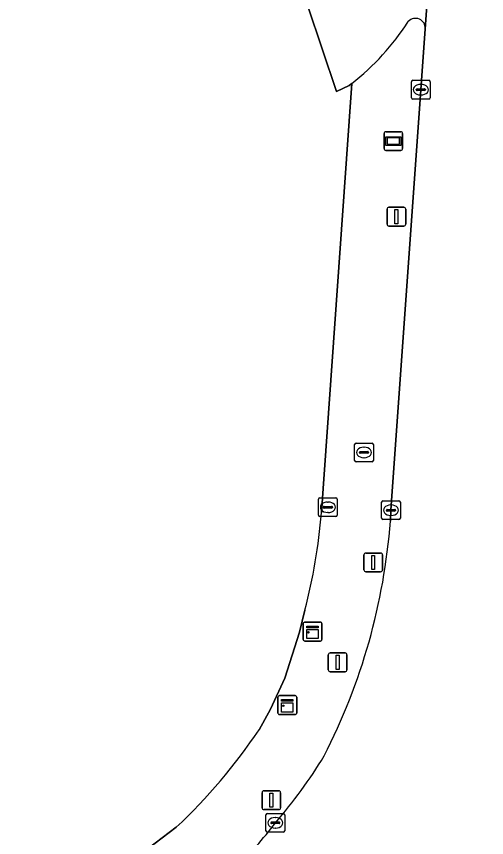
# Model space of a CAD drawing. Extents: x 160806 to 161707, y 383696 to 384148.
# Drawn here: x 161178.17 to 161203.19, y 383930.02 to 383973.77 of the extents above; entities that cross this region are included whole.
import ezdxf

# ---------------------------------------------------------------- set-up
doc = ezdxf.new("R2010")
doc.units = 0
for name, color, linetype in [('IMGEO_Brandkraan', 7, 'Continuous'), ('IMGEO_Erf', 7, 'Continuous'), ('IMGEO_Kast', 7, 'Continuous'), ('IMGEO_Kolk', 7, 'Continuous'), ('IMGEO_Lichtmast', 7, 'Continuous'), ('IMGEO_OVBaan_open', 7, 'Continuous'), ('IMGEO_Rijbaan_lokaal_gesloten', 7, 'Continuous'), ('IMGEO_Rioolput', 7, 'Continuous'), ('IMGEO_Verkeersregelinstallatiepaal', 7, 'Continuous'), ('IMGEO_Voetpad_open', 7, 'Continuous'), ('IMGEO_Wegwijzer', 7, 'Continuous')]:
    doc.layers.add(name, color=color, linetype=linetype)

msp = doc.modelspace()

# ---------------------------------------------------------------- linework, layer by layer
at = {"layer": 'IMGEO_Brandkraan'}
for p, q in [((161196.243, 383951.039), (161197.095, 383951.039)), ((161196.168, 383950.113), (161196.168, 383950.965)), ((161196.47, 383950.582), (161196.868, 383950.582)), ((161196.656, 383950.819), (161196.681, 383950.819)), ((161197.169, 383950.965), (161197.169, 383950.113)), ((161196.427, 383950.533), (161196.427, 383950.545)), ((161196.865, 383950.496), (161196.467, 383950.496)), ((161196.679, 383950.259), (161196.654, 383950.259)), ((161196.911, 383950.545), (161196.911, 383950.533)), ((161197.095, 383950.039), (161196.243, 383950.039))]:
    msp.add_line(p, q, dxfattribs=at)
for points in [[(161196.243, 383951.039), (161197.095, 383951.039)], [(161196.168, 383950.113), (161196.168, 383950.965)], [(161197.169, 383950.965), (161197.169, 383950.113)], [(161197.095, 383950.039), (161196.243, 383950.039)]]:
    msp.add_lwpolyline(points, dxfattribs=at)
for centre, radius, start, end in [((161196.245, 383950.963), 0.0765, 91.552, 178.448), ((161196.245, 383950.963), 0.0765, 91.552, 178.448), ((161197.093, 383950.963), 0.0765, 1.552, 88.448), ((161197.093, 383950.963), 0.0765, 1.552, 88.448), ((161196.467, 383950.542), 0.0403, 85.8775, 175.7526), ((161196.872, 383950.544), 0.0386, 1.7309, 96.639), ((161196.464, 383950.532), 0.0366, 178.938, 274.7102), ((161196.868, 383950.539), 0.043, 264.8664, 352.4533), ((161196.245, 383950.115), 0.0765, 181.552, 268.448), ((161196.245, 383950.115), 0.0765, 181.552, 268.448), ((161197.093, 383950.115), 0.0765, 271.552, 358.448), ((161197.093, 383950.115), 0.0765, 271.552, 358.448)]:
    msp.add_arc(centre, radius, start, end, dxfattribs=at)
for centre, major_axis, ratio, start_param, end_param in [((161196.655, 383950.539), (-0.387, 0.002), 0.722429, 4.712389, 7.853982), ((161196.68, 383950.539), (-0.39, 0.002), 0.717154, 1.570796, 4.712389)]:
    msp.add_ellipse(centre, major_axis=major_axis, ratio=ratio, start_param=start_param, end_param=end_param, dxfattribs=at)
at = {"layer": 'IMGEO_Erf'}
for points in [[(161196.014, 383970.198), (161195.884, 383970.09), (161195.209, 383969.766), (161193.671, 383974.315), (161193.521, 383974.231), (161193.406, 383974.532), (161193.519, 383975.16), (161193.122, 383975.801), (161193.271, 383976.901), (161193.945, 383976.867), (161196.982, 384019.817), (161196.787, 384019.837), (161196.201, 384019.883), (161177.837, 384021.339), (161177.212, 384020.911), (161116.076, 384025.673), (161116.103, 384025.934), (161110.017, 384026.413)], [(161194.402, 383947.314), (161194.491, 383948.619), (161196.014, 383970.198)], [(161191.084, 383935.762), (161191.699, 383936.851), (161192.45, 383938.51), (161193.227, 383940.961), (161193.523, 383942.127)], [(161183.31, 383928.012), (161186.677, 383930.563)]]:
    msp.add_lwpolyline(points, dxfattribs=at)
for centre, radius, start, end in [((161163.619, 383949.863), 30.888, 345.4966, 355.2672), ((161165.709, 383952.804), 30.566, 313.3122, 326.1144)]:
    msp.add_arc(centre, radius, start, end, dxfattribs=at)
at = {"layer": 'IMGEO_Kast'}
for p, q in [((161193.431, 383940.565), (161193.431, 383941.406)), ((161193.431, 383941.406), (161193.431, 383940.565)), ((161193.506, 383941.49), (161194.347, 383941.49)), ((161194.347, 383941.49), (161193.506, 383941.49)), ((161194.431, 383941.415), (161194.431, 383940.574)), ((161194.431, 383940.574), (161194.431, 383941.415)), ((161194.356, 383940.49), (161193.515, 383940.49)), ((161193.515, 383940.49), (161194.356, 383940.49)), ((161192.09, 383936.653), (161192.09, 383937.494)), ((161192.09, 383937.494), (161192.09, 383936.653)), ((161192.165, 383937.578), (161193.006, 383937.578)), ((161193.006, 383937.578), (161192.165, 383937.578)), ((161193.09, 383937.503), (161193.09, 383936.662)), ((161193.09, 383936.662), (161193.09, 383937.503)), ((161193.015, 383936.578), (161192.174, 383936.578)), ((161192.174, 383936.578), (161193.015, 383936.578))]:
    msp.add_line(p, q, dxfattribs=at)
for points in [[(161193.626, 383941.28), (161194.226, 383941.28), (161194.226, 383941.195), (161193.626, 383941.195), (161193.626, 383941.28)], [(161193.626, 383941.105), (161194.226, 383941.105), (161194.226, 383940.616), (161193.626, 383940.616), (161193.626, 383941.105)], [(161192.285, 383937.368), (161192.885, 383937.368), (161192.885, 383937.283), (161192.285, 383937.283), (161192.285, 383937.368)], [(161192.285, 383937.193), (161192.885, 383937.193), (161192.885, 383936.704), (161192.285, 383936.704), (161192.285, 383937.193)]]:
    msp.add_lwpolyline(points, dxfattribs=at)
for centre in [(161193.71, 383940.954), (161192.369, 383937.042)]:
    msp.add_circle(centre, 0.0377, dxfattribs=at)
for centre, start, end in [((161193.509, 383941.412), 92.4484, 184.2845), ((161193.509, 383941.412), 92.4484, 184.2845), ((161194.353, 383941.412), 2.4484, 94.2845), ((161194.353, 383941.412), 2.4484, 94.2845), ((161193.509, 383940.568), 182.4484, 274.2845), ((161193.509, 383940.568), 182.4484, 274.2845), ((161194.353, 383940.568), 272.4484, 4.2845), ((161194.353, 383940.568), 272.4484, 4.2845), ((161192.168, 383937.5), 92.4484, 184.2845), ((161192.168, 383937.5), 92.4484, 184.2845), ((161193.012, 383937.5), 2.4484, 94.2845), ((161193.012, 383937.5), 2.4484, 94.2845), ((161192.168, 383936.656), 182.4484, 274.2845), ((161192.168, 383936.656), 182.4484, 274.2845), ((161193.012, 383936.656), 272.4484, 4.2845), ((161193.012, 383936.656), 272.4484, 4.2845)]:
    msp.add_arc(centre, 0.0779, start, end, dxfattribs=at)
at = {"layer": 'IMGEO_Kolk'}
for p, q in [((161199.191, 383969.442), (161199.191, 383970.294)), ((161199.266, 383970.368), (161200.118, 383970.368)), ((161200.192, 383970.294), (161200.192, 383969.442)), ((161199.45, 383969.862), (161199.45, 383969.874)), ((161199.493, 383969.911), (161199.891, 383969.911)), ((161199.679, 383970.148), (161199.704, 383970.148)), ((161199.934, 383969.874), (161199.934, 383969.862)), ((161199.888, 383969.825), (161199.49, 383969.825)), ((161199.702, 383969.588), (161199.677, 383969.588)), ((161200.118, 383969.368), (161199.266, 383969.368)), ((161197.679, 383947.958), (161198.531, 383947.958)), ((161197.604, 383947.032), (161197.604, 383947.884)), ((161198.092, 383947.738), (161198.117, 383947.738)), ((161198.605, 383947.884), (161198.605, 383947.032)), ((161197.863, 383947.452), (161197.863, 383947.464)), ((161198.301, 383947.415), (161197.903, 383947.415)), ((161197.906, 383947.501), (161198.304, 383947.501)), ((161198.115, 383947.178), (161198.09, 383947.178)), ((161198.347, 383947.464), (161198.347, 383947.452)), ((161198.531, 383946.958), (161197.679, 383946.958)), ((161191.448, 383930.377), (161191.448, 383931.229)), ((161191.523, 383931.303), (161192.375, 383931.303)), ((161191.936, 383931.083), (161191.961, 383931.083)), ((161192.449, 383931.229), (161192.449, 383930.377)), ((161191.707, 383930.797), (161191.707, 383930.809)), ((161192.145, 383930.76), (161191.747, 383930.76)), ((161191.75, 383930.846), (161192.148, 383930.846)), ((161191.959, 383930.523), (161191.934, 383930.523)), ((161192.191, 383930.809), (161192.191, 383930.797)), ((161192.375, 383930.303), (161191.523, 383930.303))]:
    msp.add_line(p, q, dxfattribs=at)
for points in [[(161199.191, 383969.442), (161199.191, 383970.294)], [(161199.266, 383970.368), (161200.118, 383970.368)], [(161200.192, 383970.294), (161200.192, 383969.442)], [(161200.118, 383969.368), (161199.266, 383969.368)], [(161197.679, 383947.958), (161198.531, 383947.958)], [(161197.604, 383947.032), (161197.604, 383947.884)], [(161198.605, 383947.884), (161198.605, 383947.032)], [(161198.531, 383946.958), (161197.679, 383946.958)], [(161191.448, 383930.377), (161191.448, 383931.229)], [(161191.523, 383931.303), (161192.375, 383931.303)], [(161192.449, 383931.229), (161192.449, 383930.377)], [(161192.375, 383930.303), (161191.523, 383930.303)]]:
    msp.add_lwpolyline(points, dxfattribs=at)
for centre, radius, start, end in [((161199.268, 383970.292), 0.0765, 91.552, 178.448), ((161199.268, 383970.292), 0.0765, 91.552, 178.448), ((161200.116, 383970.292), 0.0765, 1.552, 88.448), ((161200.116, 383970.292), 0.0765, 1.552, 88.448), ((161199.49, 383969.871), 0.0403, 85.8775, 175.7526), ((161199.487, 383969.861), 0.0366, 178.938, 274.7102), ((161199.891, 383969.868), 0.043, 264.8664, 352.4533), ((161199.895, 383969.873), 0.0386, 1.7309, 96.639), ((161199.268, 383969.444), 0.0765, 181.552, 268.448), ((161199.268, 383969.444), 0.0765, 181.552, 268.448), ((161200.116, 383969.444), 0.0765, 271.552, 358.448), ((161200.116, 383969.444), 0.0765, 271.552, 358.448), ((161197.681, 383947.882), 0.0765, 91.552, 178.448), ((161197.681, 383947.882), 0.0765, 91.552, 178.448), ((161198.529, 383947.882), 0.0765, 1.552, 88.448), ((161198.529, 383947.882), 0.0765, 1.552, 88.448), ((161197.903, 383947.461), 0.0403, 85.8775, 175.7526), ((161197.9, 383947.451), 0.0366, 178.938, 274.7102), ((161198.304, 383947.458), 0.043, 264.8664, 352.4533), ((161198.308, 383947.463), 0.0386, 1.7309, 96.639), ((161197.681, 383947.034), 0.0765, 181.552, 268.448), ((161197.681, 383947.034), 0.0765, 181.552, 268.448), ((161198.529, 383947.034), 0.0765, 271.552, 358.448), ((161198.529, 383947.034), 0.0765, 271.552, 358.448), ((161191.525, 383931.227), 0.0765, 91.552, 178.448), ((161191.525, 383931.227), 0.0765, 91.552, 178.448), ((161192.373, 383931.227), 0.0765, 1.552, 88.448), ((161192.373, 383931.227), 0.0765, 1.552, 88.448), ((161191.747, 383930.806), 0.0403, 85.8775, 175.7526), ((161191.744, 383930.796), 0.0366, 178.938, 274.7102), ((161192.148, 383930.803), 0.043, 264.8664, 352.4533), ((161192.152, 383930.808), 0.0386, 1.7309, 96.639), ((161191.525, 383930.379), 0.0765, 181.552, 268.448), ((161191.525, 383930.379), 0.0765, 181.552, 268.448), ((161192.373, 383930.379), 0.0765, 271.552, 358.448), ((161192.373, 383930.379), 0.0765, 271.552, 358.448)]:
    msp.add_arc(centre, radius, start, end, dxfattribs=at)
for centre, major_axis, ratio, start_param, end_param in [((161199.678, 383969.868), (-0.387, 0.002), 0.722429, 4.712389, 7.853982), ((161199.703, 383969.868), (-0.39, 0.002), 0.717154, 1.570796, 4.712389), ((161198.091, 383947.458), (-0.387, 0.002), 0.722429, 4.712389, 7.853982), ((161198.116, 383947.458), (-0.39, 0.002), 0.717154, 1.570796, 4.712389), ((161191.935, 383930.803), (-0.387, 0.002), 0.722429, 4.712389, 7.853982), ((161191.96, 383930.803), (-0.39, 0.002), 0.717154, 1.570796, 4.712389)]:
    msp.add_ellipse(centre, major_axis=major_axis, ratio=ratio, start_param=start_param, end_param=end_param, dxfattribs=at)
at = {"layer": 'IMGEO_Lichtmast'}
for p, q in [((161197.897, 383962.702), (161197.897, 383963.502)), ((161197.897, 383963.502), (161197.897, 383962.702)), ((161197.997, 383963.602), (161198.787, 383963.602)), ((161198.787, 383963.602), (161197.997, 383963.602)), ((161198.887, 383963.502), (161198.887, 383962.702)), ((161198.887, 383962.702), (161198.887, 383963.502)), ((161198.787, 383962.602), (161197.997, 383962.602)), ((161197.997, 383962.602), (161198.787, 383962.602)), ((161196.665, 383944.279), (161196.665, 383945.079)), ((161196.665, 383945.079), (161196.665, 383944.279)), ((161196.765, 383945.179), (161197.555, 383945.179)), ((161197.555, 383945.179), (161196.765, 383945.179)), ((161197.655, 383945.079), (161197.655, 383944.279)), ((161197.655, 383944.279), (161197.655, 383945.079)), ((161197.555, 383944.179), (161196.765, 383944.179)), ((161196.765, 383944.179), (161197.555, 383944.179))]:
    msp.add_line(p, q, dxfattribs=at)
for points in [[(161198.317, 383963.477), (161198.467, 383963.477), (161198.467, 383962.727), (161198.317, 383962.727), (161198.317, 383963.477)], [(161197.085, 383945.054), (161197.235, 383945.054), (161197.235, 383944.304), (161197.085, 383944.304), (161197.085, 383945.054)]]:
    msp.add_lwpolyline(points, dxfattribs=at)
for centre, start, end in [((161197.997, 383963.502), 90, 180), ((161197.997, 383963.502), 90, 180), ((161198.787, 383963.502), 0, 90), ((161198.787, 383963.502), 360, 90), ((161197.997, 383962.702), 180, 270), ((161197.997, 383962.702), 180, 270), ((161198.787, 383962.702), 270, 0), ((161198.787, 383962.702), 270, 0), ((161196.765, 383945.079), 90, 180), ((161196.765, 383945.079), 90, 180), ((161197.555, 383945.079), 0, 90), ((161197.555, 383945.079), 360, 90), ((161196.765, 383944.279), 180, 270), ((161196.765, 383944.279), 180, 270), ((161197.555, 383944.279), 270, 0), ((161197.555, 383944.279), 270, 0)]:
    msp.add_arc(centre, 0.1, start, end, dxfattribs=at)
at = {"layer": 'IMGEO_OVBaan_open'}
for points in [[(161199.928, 383973.116), (161202.379, 384007.323)], [(161194.184, 383974.666), (161193.671, 383974.315), (161195.209, 383969.766), (161195.884, 383970.09), (161196.014, 383970.198)]]:
    msp.add_lwpolyline(points, dxfattribs=at)
for centre, radius, start, end in [((161187.785, 383980.733), 13.368, 307.9958, 327.2448), ((161199.411, 383973.152), 0.518, 355.9824, 137.8509)]:
    msp.add_arc(centre, radius, start, end, dxfattribs=at)
at = {"layer": 'IMGEO_Rijbaan_lokaal_gesloten'}
msp.add_lwpolyline([(161205.532, 384026.412), (161202.724, 384012.176), (161202.668, 384011.822), (161202.379, 384007.323), (161199.928, 383973.116), (161199.692, 383969.868), (161198.105, 383947.458), (161198.073, 383946.88)], dxfattribs=at)
for centre, radius, start, end in [((161165.382, 383949.341), 32.783, 332.8184, 355.6951), ((161172.837, 383947.459), 25.351, 318.9281, 328.9024), ((161177.982, 383941.195), 17.409, 312.7534, 323.349)]:
    msp.add_arc(centre, radius, start, end, dxfattribs=at)
at = {"layer": 'IMGEO_Rioolput'}
for p, q in [((161194.244, 383947.191), (161194.244, 383948.043)), ((161194.319, 383948.117), (161195.171, 383948.117)), ((161195.245, 383948.043), (161195.245, 383947.191)), ((161194.503, 383947.611), (161194.503, 383947.623)), ((161194.941, 383947.574), (161194.543, 383947.574)), ((161194.546, 383947.66), (161194.944, 383947.66)), ((161194.732, 383947.897), (161194.757, 383947.897)), ((161194.987, 383947.623), (161194.987, 383947.611)), ((161195.171, 383947.117), (161194.319, 383947.117)), ((161194.755, 383947.337), (161194.73, 383947.337))]:
    msp.add_line(p, q, dxfattribs=at)
for points in [[(161194.244, 383947.191), (161194.244, 383948.043)], [(161194.319, 383948.117), (161195.171, 383948.117)], [(161195.245, 383948.043), (161195.245, 383947.191)], [(161195.171, 383947.117), (161194.319, 383947.117)]]:
    msp.add_lwpolyline(points, dxfattribs=at)
for centre, radius, start, end in [((161194.321, 383948.041), 0.0765, 91.552, 178.448), ((161194.321, 383948.041), 0.0765, 91.552, 178.448), ((161195.169, 383948.041), 0.0765, 1.552, 88.448), ((161195.169, 383948.041), 0.0765, 1.552, 88.448), ((161194.543, 383947.62), 0.0403, 85.8775, 175.7526), ((161194.54, 383947.61), 0.0366, 178.938, 274.7102), ((161194.944, 383947.617), 0.043, 264.8664, 352.4533), ((161194.948, 383947.622), 0.0386, 1.7309, 96.639), ((161194.321, 383947.193), 0.0765, 181.552, 268.448), ((161194.321, 383947.193), 0.0765, 181.552, 268.448), ((161195.169, 383947.193), 0.0765, 271.552, 358.448), ((161195.169, 383947.193), 0.0765, 271.552, 358.448)]:
    msp.add_arc(centre, radius, start, end, dxfattribs=at)
for centre, major_axis, ratio, start_param, end_param in [((161194.731, 383947.617), (-0.387, 0.002), 0.722429, 4.712389, 7.853982), ((161194.756, 383947.617), (-0.39, 0.002), 0.717154, 1.570796, 4.712389)]:
    msp.add_ellipse(centre, major_axis=major_axis, ratio=ratio, start_param=start_param, end_param=end_param, dxfattribs=at)
at = {"layer": 'IMGEO_Verkeersregelinstallatiepaal'}
for p, q in [((161194.768, 383938.953), (161194.768, 383939.753)), ((161194.768, 383939.753), (161194.768, 383938.953)), ((161194.868, 383939.853), (161195.658, 383939.853)), ((161195.658, 383939.853), (161194.868, 383939.853)), ((161195.758, 383939.753), (161195.758, 383938.953)), ((161195.758, 383938.953), (161195.758, 383939.753)), ((161195.658, 383938.853), (161194.868, 383938.853)), ((161194.868, 383938.853), (161195.658, 383938.853)), ((161191.242, 383931.608), (161191.242, 383932.408)), ((161191.242, 383932.408), (161191.242, 383931.608)), ((161191.342, 383932.508), (161192.132, 383932.508)), ((161192.132, 383932.508), (161191.342, 383932.508)), ((161192.232, 383932.408), (161192.232, 383931.608)), ((161192.232, 383931.608), (161192.232, 383932.408)), ((161192.132, 383931.508), (161191.342, 383931.508)), ((161191.342, 383931.508), (161192.132, 383931.508))]:
    msp.add_line(p, q, dxfattribs=at)
for points in [[(161195.188, 383939.728), (161195.338, 383939.728), (161195.338, 383938.978), (161195.188, 383938.978), (161195.188, 383939.728)], [(161191.662, 383932.383), (161191.812, 383932.383), (161191.812, 383931.633), (161191.662, 383931.633), (161191.662, 383932.383)]]:
    msp.add_lwpolyline(points, dxfattribs=at)
for centre, start, end in [((161194.868, 383939.753), 90, 180), ((161194.868, 383939.753), 90, 180), ((161195.658, 383939.753), 0, 90), ((161195.658, 383939.753), 360, 90), ((161194.868, 383938.953), 180, 270), ((161194.868, 383938.953), 180, 270), ((161195.658, 383938.953), 270, 0), ((161195.658, 383938.953), 270, 0), ((161191.342, 383932.408), 90, 180), ((161191.342, 383932.408), 90, 180), ((161192.132, 383932.408), 0, 90), ((161192.132, 383932.408), 360, 90), ((161191.342, 383931.608), 180, 270), ((161191.342, 383931.608), 180, 270), ((161192.132, 383931.608), 270, 0), ((161192.132, 383931.608), 270, 0)]:
    msp.add_arc(centre, 0.1, start, end, dxfattribs=at)
at = {"layer": 'IMGEO_Voetpad_open'}
for points in [[(161199.692, 383969.868), (161199.928, 383973.116)], [(161196.014, 383970.198), (161194.491, 383948.619), (161194.402, 383947.314)], [(161198.073, 383946.88), (161198.105, 383947.458), (161199.692, 383969.868)], [(161193.523, 383942.127), (161193.227, 383940.961), (161192.45, 383938.51), (161191.699, 383936.851), (161191.084, 383935.762)], [(161186.677, 383930.563), (161183.31, 383928.012), (161182.513, 383927.542), (161183.888, 383924.223)]]:
    msp.add_lwpolyline(points, dxfattribs=at)
for centre, radius, start, end in [((161187.785, 383980.733), 13.368, 307.9958, 327.2448), ((161199.411, 383973.152), 0.518, 355.9824, 137.8509), ((161163.619, 383949.863), 30.888, 345.4966, 355.2672), ((161165.382, 383949.341), 32.783, 332.8184, 355.6951), ((161165.709, 383952.804), 30.566, 313.3122, 326.1144), ((161172.837, 383947.459), 25.351, 318.9281, 328.9024), ((161177.982, 383941.195), 17.409, 312.7534, 323.349)]:
    msp.add_arc(centre, radius, start, end, dxfattribs=at)
at = {"layer": 'IMGEO_Wegwijzer'}
for p, q in [((161197.736, 383966.731), (161197.736, 383967.531)), ((161197.736, 383967.531), (161197.736, 383966.731)), ((161197.836, 383967.631), (161198.626, 383967.631)), ((161198.626, 383967.631), (161197.836, 383967.631)), ((161198.726, 383967.531), (161198.726, 383966.731)), ((161198.726, 383966.731), (161198.726, 383967.531)), ((161198.626, 383966.631), (161197.836, 383966.631)), ((161197.836, 383966.631), (161198.626, 383966.631))]:
    msp.add_line(p, q, dxfattribs=at)
for points in [[(161197.837, 383967.363), (161198.625, 383967.363), (161198.625, 383966.899), (161197.837, 383966.899), (161197.837, 383967.363)], [(161197.902, 383967.298), (161197.902, 383966.964), (161198.56, 383966.964), (161198.56, 383967.298), (161197.902, 383967.298)]]:
    msp.add_lwpolyline(points, dxfattribs=at)
for centre, start, end in [((161197.836, 383967.531), 90, 180), ((161197.836, 383967.531), 90, 180), ((161198.626, 383967.531), 0, 90), ((161198.626, 383967.531), 360, 90), ((161197.836, 383966.731), 180, 270), ((161197.836, 383966.731), 180, 270), ((161198.626, 383966.731), 270, 0), ((161198.626, 383966.731), 270, 0)]:
    msp.add_arc(centre, 0.1, start, end, dxfattribs=at)

doc.saveas('drawing.dxf')
